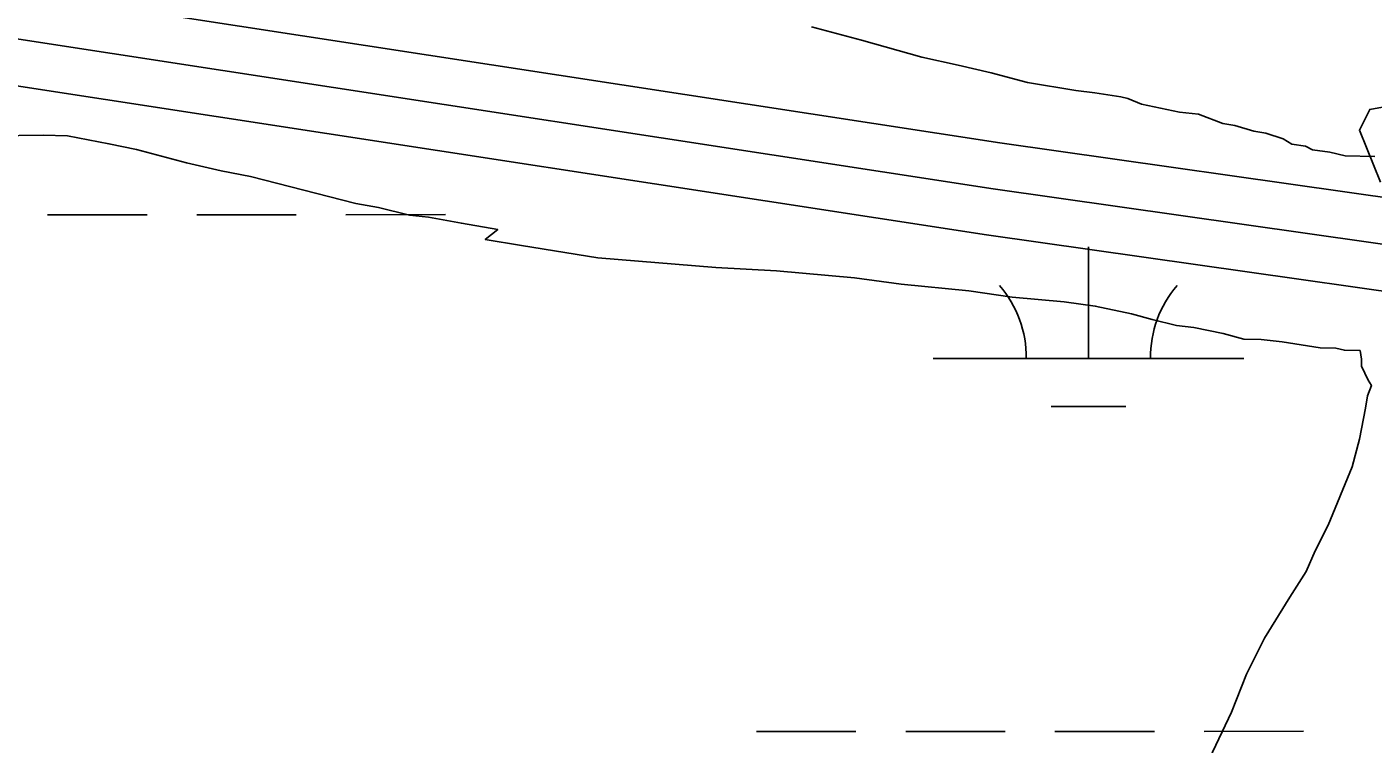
# Model space of a CAD drawing. Extents: x 3279314 to 3317160, y 734079 to 759431.
# Drawn here: x 3305171.2 to 3305604.3, y 756686.1 to 756917.1 of the extents above; entities that cross this region are included whole.
import ezdxf

# ---------------------------------------------------------------- set-up
doc = ezdxf.new("R2010")
doc.units = 0
for name, color, linetype in [('V-ROAD-CNTR', 7, 'Continuous'), ('V-SITE-VEGE', 7, 'Continuous'), ('V-TOPO-SHOR', 7, 'Continuous'), ('V-WETL-SWMP', 7, 'Continuous')]:
    doc.layers.add(name, color=color, linetype=linetype)

msp = doc.modelspace()

# ---------------------------------------------------------------- linework, layer by layer
at = {"layer": 'V-ROAD-CNTR'}
for points in [[(3309580.83, 756285.84), (3309454.89, 756303.52), (3308954.55, 756379.72), (3308656.82, 756421.96), (3308094.24, 756506.01), (3307567.72, 756582.64), (3306992.15, 756663.11), (3306373.34, 756753.36), (3305484.27, 756879.78), (3304917.24, 756967.07), (3304347.59, 757047.14), (3303582.54, 757158.21), (3303505.23, 757169.78), (3303449.6, 757179.28), (3303406.91, 757198.42), (3303370.58, 757229), (3303319.73, 757265.64), (3303277.65, 757291.26), (3303242.8, 757309.16), (3303195.6, 757315.52), (3303162.05, 757304.15)], [(3305699.05, 756818.94), (3305479.88, 756850.11), (3304912.87, 756937.39), (3304343.34, 757017.45), (3303578.16, 757128.53), (3303500.48, 757140.16), (3303440.8, 757150.35), (3303390.8, 757172.76), (3303352.12, 757205.32), (3303303.13, 757240.62), (3303262.98, 757265.07), (3303233.68, 757280.12), (3303198.57, 757284.85), (3303171.67, 757275.73)], [(3307565.6, 756567.79), (3306990.03, 756648.27), (3306371.2, 756738.52), (3305482.07, 756864.95), (3304915.06, 756952.23), (3304345.47, 757032.3), (3303580.35, 757143.37)], [(3307565.6, 756567.79), (3306990.03, 756648.27), (3306371.2, 756738.52), (3305482.07, 756864.95), (3304915.06, 756952.23), (3304345.47, 757032.3), (3303580.35, 757143.37)]]:
    msp.add_lwpolyline(points, dxfattribs=at)
at = {"layer": 'V-SITE-VEGE'}
for p, q in [((3305439.74, 756912.77), (3305423.63, 756917.07)), ((3305459.18, 756907.28), (3305439.74, 756912.77)), ((3305470.85, 756904.76), (3305459.18, 756907.28)), ((3305481.42, 756902.27), (3305470.85, 756904.76)), ((3305493.08, 756899.2), (3305481.42, 756902.27)), ((3305508.67, 756896.59), (3305493.08, 756899.2)), ((3305514.8, 756895.89), (3305508.67, 756896.59)), ((3305523.16, 756894.57), (3305514.8, 756895.89)), ((3305525.38, 756893.96), (3305523.16, 756894.57)), ((3305529.81, 756892.18), (3305525.38, 756893.96)), ((3305542.05, 756889.65), (3305529.81, 756892.18)), ((3305548.18, 756888.94), (3305542.05, 756889.65)), ((3305555.93, 756885.96), (3305548.18, 756888.94)), ((3305559.83, 756885.31), (3305555.93, 756885.96)), ((3305565.94, 756883.49), (3305559.83, 756885.31)), ((3305569.83, 756882.84), (3305565.94, 756883.49)), ((3305575.38, 756881.03), (3305569.83, 756882.84)), ((3305578.14, 756879.28), (3305575.38, 756881.03)), ((3305582.59, 756878.62), (3305578.14, 756879.28)), ((3305584.8, 756877.45), (3305582.59, 756878.62)), ((3305590.37, 756876.76), (3305584.8, 756877.45)), ((3305595.37, 756875.52), (3305590.37, 756876.76)), ((3305604.87, 756875.29), (3305595.37, 756875.52))]:
    msp.add_line(p, q, dxfattribs=at)
msp.add_lwpolyline([(3305160.72, 756882.02), (3305176.38, 756882.2), (3305184.2, 756882.01), (3305197.55, 756879.46), (3305206.45, 756877.57), (3305222.56, 756873.27), (3305233.68, 756870.77), (3305243.14, 756868.87), (3305277.03, 756860.23), (3305284.27, 756858.94), (3305294.27, 756856.47), (3305300.4, 756855.76), (3305310.98, 756853.83), (3305322.67, 756851.88), (3305318.68, 756848.62), (3305330.37, 756846.66), (3305354.87, 756842.72), (3305392.81, 756839.58), (3305412.35, 756838.56), (3305437.45, 756836.28), (3305452.5, 756834.25), (3305474.25, 756832.05), (3305488.17, 756830.04), (3305504.9, 756828.52), (3305514.94, 756827.17), (3305526.61, 756824.65), (3305533.28, 756822.81), (3305541.06, 756820.95), (3305546.63, 756820.26), (3305556.09, 756818.35), (3305562.75, 756816.52), (3305568.34, 756816.39), (3305575.03, 756815.67), (3305587.28, 756813.7), (3305592.31, 756813.58), (3305595.09, 756812.95), (3305600.12, 756812.84), (3305600.61, 756810.03), (3305600.56, 756807.79), (3305602.69, 756803.27), (3305603.76, 756801.57), (3305602.57, 756798.24), (3305601.92, 756794.34), (3305600, 756784.33), (3305597.55, 756775.44), (3305589.83, 756756.62), (3305585.72, 756748.33), (3305582.77, 756741.7), (3305577.54, 756733.44), (3305569.4, 756720.21), (3305563.54, 756708.61), (3305558.77, 756696.43), (3305551.71, 756681.5)], dxfattribs=at)
at = {"layer": 'V-TOPO-SHOR'}
msp.add_lwpolyline([(3305640.03, 756897.28), (3305603.26, 756890.51), (3305599.93, 756883.81), (3305606.66, 756867.11)], dxfattribs=at)
at = {"layer": 'V-WETL-SWMP'}
for p, q in [((3305177.85, 756856.54), (3305209.85, 756856.56)), ((3305225.85, 756856.57), (3305257.85, 756856.58)), ((3305273.85, 756856.59), (3305305.85, 756856.61)), ((3305512.72, 756810.28), (3305512.7, 756846.28)), ((3305462.72, 756810.26), (3305562.72, 756810.31)), ((3305500.73, 756794.85), (3305524.73, 756794.86)), ((3305405.94, 756690.16), (3305437.94, 756690.17)), ((3305453.94, 756690.18), (3305485.94, 756690.2)), ((3305501.94, 756690.21), (3305533.94, 756690.22)), ((3305549.94, 756690.23), (3305581.94, 756690.25))]:
    msp.add_line(p, q, dxfattribs=at)
for centre, start, end in [((3305457.48, 756810.73), 359.2573, 40.801), ((3305567.96, 756810.79), 139.2573, 180.801)]:
    msp.add_arc(centre, 35.25, start, end, dxfattribs=at)

doc.saveas('drawing.dxf')
